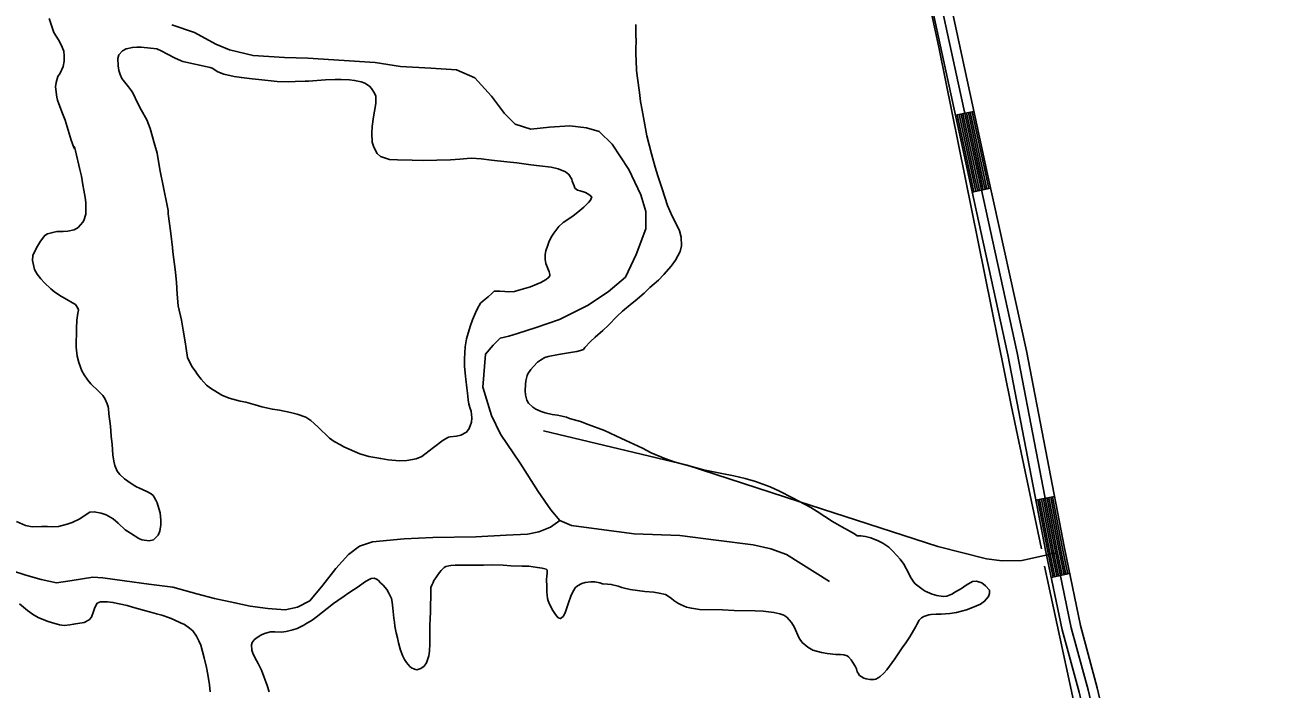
# Model space of a CAD drawing. Extents: x 3424494 to 3462436, y 522220 to 547718.
# Drawn here: x 3456839 to 3458816, y 541321 to 542377 of the extents above; entities that cross this region are included whole.
import ezdxf

# ---------------------------------------------------------------- set-up
doc = ezdxf.new("R2010")
doc.units = 0
for name, color, linetype in [('V-DTCH-CNTR', 7, 'Continuous'), ('V-ROAD-CNTR', 7, 'Continuous'), ('V-SITE-VEGE', 7, 'Continuous'), ('V-TOPO-SHOR', 7, 'Continuous')]:
    doc.layers.add(name, color=color, linetype=linetype)

msp = doc.modelspace()

# ---------------------------------------------------------------- linework, layer by layer
at = {"layer": 'V-DTCH-CNTR'}
msp.add_lwpolyline([(3457662.8, 541731.8), (3457891.3, 541677.3), (3458068.6, 541619.4), (3458289.4, 541547.8), (3458367.1, 541528.1), (3458392, 541525.2), (3458423, 541525.4), (3458444.7, 541530.2), (3458475.4, 541537.2)], dxfattribs=at)
at = {"layer": 'V-ROAD-CNTR'}
for p, q in [((3458346.9, 542239.2), (3458317.6, 542232.9)), ((3458373.4, 542117.1), (3458344.1, 542110.6)), ((3458474.9, 541627.1), (3458445.4, 541621.5)), ((3458499, 541504.7), (3458469.6, 541498.6))]:
    msp.add_line(p, q, dxfattribs=at)
for points in [[(3458007.1, 543918.1), (3458049.8, 543721.7), (3458152.7, 543221.6), (3458231.3, 542823.9), (3458272.3, 542603.8), (3458291, 542497.3), (3458368.5, 542139.3), (3458430.4, 541858.6), (3458490.6, 541545.2), (3458516.1, 541422.4), (3458543, 541323.5), (3458578.3, 541173), (3458631.9, 540988.2), (3458683.2, 540755.1), (3458816, 540158.8)], [(3457977.8, 543911.9), (3458020.4, 543715.5), (3458123.3, 543215.6), (3458201.9, 542818.2), (3458242.8, 542598.4), (3458261.5, 542491.5), (3458339.2, 542132.9), (3458401, 541852.5), (3458461.2, 541539.3), (3458486.9, 541415.4), (3458513.9, 541316.2), (3458549.3, 541165.4), (3458602.8, 540980.8), (3458653.9, 540748.6), (3458786.8, 540152.1)], [(3457992.4, 543915), (3458035.1, 543718.6), (3458138, 543218.6), (3458216.6, 542821.1), (3458257.6, 542601.1), (3458276.3, 542494.4), (3458353.9, 542136.1), (3458415.7, 541855.5), (3458475.9, 541542.2), (3458501.5, 541418.9), (3458528.5, 541319.9), (3458563.8, 541169.2), (3458617.4, 540984.5), (3458668.6, 540751.8), (3458801.4, 540155.5)], [(3458326.4, 542234.8), (3458348, 542134.8), (3458352.9, 542112.6)], [(3458329.3, 542235.4), (3458350.9, 542135.5), (3458355.8, 542113.2)], [(3458332.2, 542236), (3458353.9, 542136.1), (3458358.8, 542113.9)], [(3458335.1, 542236.7), (3458356.8, 542136.7), (3458361.7, 542114.5)], [(3458338.1, 542237.3), (3458359.7, 542137.4), (3458364.6, 542115.2)], [(3458341, 542237.9), (3458362.6, 542138), (3458367.5, 542115.8)], [(3458343.9, 542238.6), (3458365.6, 542138.7), (3458370.5, 542116.5)], [(3458320.5, 542233.5), (3458342.1, 542133.5), (3458347, 542111.3)], [(3458323.4, 542234.1), (3458345.1, 542134.2), (3458350, 542111.9)], [(3458448.3, 541622.1), (3458464.1, 541539.9), (3458472.6, 541499.2)], [(3458451.3, 541622.6), (3458467.1, 541540.5), (3458475.5, 541499.8)], [(3458454.2, 541623.2), (3458470, 541541.1), (3458478.4, 541500.5)], [(3458457.2, 541623.7), (3458473, 541541.7), (3458481.4, 541501.1)], [(3458460.1, 541624.3), (3458475.9, 541542.2), (3458484.3, 541501.7)], [(3458463.1, 541624.9), (3458478.8, 541542.8), (3458487.3, 541502.3)], [(3458466, 541625.4), (3458481.8, 541543.4), (3458490.2, 541502.9)], [(3458469, 541626), (3458484.7, 541544), (3458493.1, 541503.5)], [(3458471.9, 541626.6), (3458487.7, 541544.6), (3458496.1, 541504.1)]]:
    msp.add_lwpolyline(points, dxfattribs=at)
at = {"layer": 'V-SITE-VEGE'}
for points in [[(3456917.6, 542179.4), (3456916.2, 542181.8), (3456912.2, 542193.4), (3456910.5, 542198.8), (3456906, 542214.4), (3456902.6, 542225.3), (3456897.4, 542238.3), (3456890.4, 542257.1), (3456889.1, 542261.5), (3456887.4, 542278.1), (3456888.1, 542285), (3456891, 542294.3), (3456894.5, 542299.9), (3456899.3, 542310.5), (3456900.8, 542319.1), (3456901.1, 542327.2), (3456900.3, 542334.8), (3456896.5, 542345), (3456892, 542352.9), (3456884.8, 542364.5), (3456881.2, 542373.8), (3456877.1, 542386.8)], [(3457809.5, 542377), (3457809.4, 542370.3), (3457809.4, 542359.7), (3457809.9, 542351.7), (3457809.7, 542338.2), (3457809.7, 542329.4), (3457810, 542320.3), (3457810.7, 542304.3), (3457812.1, 542291.8), (3457815.3, 542269.4), (3457817.2, 542254.6), (3457819.6, 542240.9), (3457827, 542200.5), (3457834.5, 542171.9), (3457840.3, 542150.7), (3457844.5, 542136.9), (3457851.3, 542115.9), (3457860, 542089.7), (3457867.5, 542072.8), (3457872.3, 542063.4), (3457878.9, 542049.3), (3457881.7, 542039.3), (3457882, 542025.6), (3457879.9, 542016.6), (3457872.5, 542002.6), (3457865.6, 541993.4), (3457853.8, 541979.9), (3457845.5, 541971.2)], [(3457133.3, 542309), (3457089.4, 542318.5), (3457087.1, 542319.7), (3457076.2, 542324.3), (3457065.5, 542329.9), (3457055.3, 542335.4), (3457048.3, 542338.3), (3457023.3, 542340.9), (3457016.5, 542341.4), (3457009.6, 542340.7), (3456999.6, 542338.5), (3456993.9, 542335.2), (3456987.9, 542329.2), (3456986.2, 542323), (3456986.6, 542311.5), (3456987.8, 542303.9), (3456989.9, 542297.7), (3456992.8, 542291.5), (3457003.3, 542277.9), (3457007.8, 542271.9), (3457009.9, 542268.7), (3457018, 542251.6), (3457023.4, 542241.4), (3457032.3, 542225.5), (3457037.5, 542211.9), (3457044.2, 542189), (3457048.7, 542172.6), (3457053.1, 542146.9), (3457064.9, 542089.5), (3457066.3, 542081.9), (3457066.4, 542076.6), (3457068.4, 542061), (3457070.5, 542045.2), (3457073.1, 542022.7), (3457073.6, 542015.9), (3457077.8, 541983.8), (3457079.5, 541967.4), (3457080.6, 541948.5), (3457082.3, 541930.2), (3457087.3, 541907.4), (3457090.4, 541891.8), (3457093.1, 541872.8), (3457094.7, 541862.6), (3457097.2, 541848.1), (3457104, 541833.8), (3457109, 541827.2), (3457113.1, 541820.9), (3457118.5, 541813.5), (3457127.2, 541804.4), (3457133.4, 541799.5), (3457144.7, 541792.5), (3457151.6, 541788.4), (3457163, 541783.4), (3457180.5, 541779), (3457189.8, 541777.2), (3457204.7, 541773), (3457215.2, 541769.6), (3457232, 541766), (3457243.4, 541764.2), (3457260.6, 541760.7), (3457271.3, 541758.1), (3457285, 541753.3), (3457293.1, 541747.8), (3457304.4, 541738.1), (3457322.5, 541720.2), (3457330.3, 541714.7), (3457340, 541709.4), (3457345.3, 541706.3), (3457370.8, 541695.3), (3457385.1, 541690.7), (3457404.1, 541687.4), (3457416.1, 541685.8), (3457433.7, 541684.1), (3457445.5, 541684.5), (3457460.5, 541687), (3457469.5, 541691.1), (3457481, 541699.6), (3457487.9, 541705.3), (3457503.2, 541717), (3457511.8, 541721.6), (3457514.6, 541722.2), (3457524.4, 541723), (3457531.2, 541724.7), (3457540.4, 541729.3), (3457544.7, 541735.2), (3457548.5, 541745.5), (3457549, 541752.5), (3457547.8, 541762.6), (3457546.2, 541767.2), (3457544.2, 541774.2), (3457543.1, 541780.8), (3457541.9, 541791.2), (3457541, 541800), (3457539.3, 541813.5), (3457538.9, 541817.9), (3457537.4, 541834.3), (3457537, 541846.2), (3457538.1, 541865.3), (3457540.5, 541878)], [(3457540.5, 541878), (3457546.3, 541897.6), (3457549.8, 541907.9), (3457554.6, 541919.2), (3457557.7, 541926.1), (3457562.6, 541934.4), (3457567, 541938.3), (3457574.9, 541944.4), (3457580.6, 541950), (3457584.2, 541953.4), (3457588.8, 541953.5), (3457593.4, 541953.4), (3457601.1, 541952.9), (3457606.5, 541952.4), (3457616.7, 541953), (3457623.5, 541954.9), (3457634.5, 541958.5), (3457641.9, 541960.5), (3457652.1, 541964.6), (3457658.5, 541967.2), (3457666.8, 541971.9), (3457670.8, 541975), (3457672.8, 541977.7), (3457673.1, 541979.9), (3457671.8, 541984.3), (3457666.6, 541997.6), (3457665.3, 542003.6), (3457665.5, 542011.7), (3457666.5, 542017.5), (3457669.5, 542026.6), (3457672, 542032.7), (3457676.1, 542040.8), (3457679, 542045.5), (3457687.1, 542056.4), (3457694.2, 542062.4), (3457709.7, 542072.5), (3457720.8, 542081.5), (3457727, 542086.9), (3457734.5, 542094.4), (3457737.6, 542098.1), (3457739.5, 542103.3), (3457734.8, 542107.3), (3457729.6, 542110), (3457720.9, 542112.7), (3457716.6, 542114.2), (3457712.8, 542117.2), (3457711.3, 542120.7), (3457708.6, 542128.5), (3457707.9, 542131.3), (3457703.2, 542138.9), (3457697.9, 542143), (3457686.1, 542147.6), (3457675, 542150.3), (3457656.7, 542152.8), (3457642.8, 542154.3), (3457620.7, 542157.2), (3457604.6, 542159.1), (3457580.2, 542161.7), (3457563.7, 542163.6), (3457548.4, 542164.8), (3457541.6, 542164.3), (3457529.8, 542163.1), (3457514.9, 542162.2), (3457471.8, 542160.9), (3457454.3, 542161.6), (3457430.6, 542162), (3457417.9, 542162.8), (3457403.7, 542167.3), (3457398.4, 542172.3), (3457393, 542182.4), (3457390.5, 542190.2), (3457389.8, 542204.7), (3457390.5, 542215.1), (3457392.6, 542230.6), (3457394.3, 542239.7), (3457396.3, 542251.8), (3457396.4, 542255.2), (3457396.1, 542263.4), (3457394.2, 542268.2), (3457389.7, 542275.4), (3457386.2, 542279.2), (3457378.9, 542284.2), (3457373, 542286.2), (3457362.7, 542288.4), (3457354.5, 542289.3), (3457341, 542290), (3457331.5, 542289.7), (3457316.3, 542289), (3457289.4, 542287.4), (3457284, 542286.9), (3457268.1, 542286.4), (3457257.1, 542286.2), (3457239.6, 542286.5), (3457210.4, 542289.6), (3457199.7, 542291), (3457182.8, 542292.8), (3457171.1, 542294.8), (3457154.8, 542298.5), (3457145.5, 542302), (3457136, 542307.8), (3457133.3, 542309)], [(3456825, 541587.8), (3456839.8, 541581), (3456850.3, 541579), (3456864.8, 541579.6), (3456874.4, 541579.4), (3456883.2, 541579.1), (3456892.1, 541579.7), (3456905.7, 541583.3), (3456913.7, 541586.1), (3456925, 541591.5), (3456941.9, 541602.2), (3456948.7, 541602.7), (3456959.8, 541600.9), (3456967.7, 541598.2), (3456979.1, 541591.6), (3456986.8, 541584.9), (3456998.2, 541574.5), (3457006.2, 541568.8), (3457019.6, 541560.4), (3457024.2, 541558.4), (3457036.3, 541557), (3457043.1, 541558.7), (3457050.4, 541565.9), (3457053.1, 541572), (3457054.6, 541582.4), (3457054.6, 541589.9), (3457053.4, 541601.3), (3457051.7, 541608.1), (3457048.9, 541617.1), (3457046.9, 541621.7), (3457044.2, 541626.3), (3457042.3, 541628.8), (3457039.1, 541631.6), (3457032.4, 541635.3), (3457021, 541640.3), (3457016, 541642.5), (3457010.7, 541645.8), (3457002.2, 541651.5), (3456996.7, 541655.6), (3456989.5, 541662.3), (3456985.4, 541667.5), (3456981.4, 541676.8), (3456979.9, 541683.2), (3456978.3, 541693.4), (3456977.2, 541710.1), (3456975.6, 541723.1), (3456974.5, 541738.8), (3456972, 541758.8), (3456971.5, 541766.9), (3456971.2, 541769.9), (3456969.3, 541774.5), (3456965.6, 541782.8), (3456962.3, 541787.6), (3456955.7, 541794.5), (3456943.5, 541806.4), (3456938.8, 541811.9), (3456932.8, 541820.4), (3456928.9, 541827.2), (3456924.2, 541840.2), (3456921.8, 541850), (3456920, 541864.8), (3456920.5, 541894.4), (3456921.3, 541907.2), (3456922.7, 541918.7), (3456923.6, 541923.1), (3456922.9, 541926.6), (3456919, 541932.3), (3456914.4, 541935.2), (3456905, 541940.1), (3456896.9, 541945.2), (3456886.1, 541951.8), (3456879.8, 541957.4), (3456869.8, 541967), (3456863.7, 541973.2), (3456858.1, 541980.3), (3456853.8, 541988.1), (3456850.7, 542002.1), (3456851.4, 542010.1), (3456857.2, 542022.1), (3456863.5, 542033.2), (3456870.1, 542042.2), (3456874.7, 542044.5), (3456882.9, 542046.8), (3456889.1, 542048.3), (3456899.6, 542048.5), (3456906.6, 542048.8), (3456917, 542051), (3456923.2, 542054.5), (3456930.5, 542062.9), (3456932.2, 542065.9), (3456935.5, 542076), (3456935.6, 542082.9), (3456935.2, 542094.5), (3456934.6, 542102.1), (3456932.4, 542114), (3456930.5, 542122.4), (3456928.4, 542136), (3456926, 542147), (3456918.9, 542176.4), (3456917.2, 542183), (3456917.6, 542179.4)], [(3457845.5, 541971.2), (3457831.9, 541959.1), (3457823, 541950.5), (3457808.5, 541938), (3457803.6, 541934.3), (3457788.5, 541921.8), (3457779.4, 541913), (3457766.2, 541899.7), (3457757.3, 541891.1), (3457744.8, 541880.3), (3457737.3, 541873.5), (3457728.4, 541863.9), (3457726.3, 541860.9), (3457721.5, 541859.2), (3457715.7, 541857.9), (3457705.6, 541855.9), (3457686.8, 541853), (3457670.4, 541849.9), (3457665.2, 541848), (3457657.8, 541844), (3457653.5, 541840.7), (3457646.8, 541834), (3457642.8, 541829.3), (3457637.9, 541822), (3457636.9, 541819.6), (3457634.7, 541811.1), (3457634, 541805.2), (3457633.9, 541795.4), (3457634.3, 541788.8), (3457636.4, 541780.2), (3457639.1, 541775.4), (3457645.6, 541769.3), (3457650.5, 541765.9), (3457659.2, 541762.1), (3457665.5, 541760), (3457676.8, 541757.4), (3457685, 541756.3), (3457699.2, 541753.1), (3457704.4, 541751.4), (3457721.4, 541746.3), (3457733.7, 541741.6), (3457759.8, 541732), (3457786.9, 541719.6), (3457799.7, 541713.6), (3457820.1, 541703.9), (3457834.1, 541696.9), (3457855.8, 541687.5), (3457872.1, 541682.1), (3457897.8, 541674.9), (3457917.3, 541669.8), (3457946.4, 541663.7), (3457965.3, 541660), (3457983.1, 541655.7), (3457999.8, 541651.3), (3458023.1, 541642.7), (3458037.9, 541635.5), (3458058.5, 541625), (3458087.5, 541609.8), (3458097.5, 541603.4), (3458121.9, 541587.5), (3458136.9, 541578.9), (3458147.4, 541573.5), (3458157.1, 541567.8), (3458161.2, 541564.7), (3458167.4, 541564.6), (3458174.5, 541563.9), (3458182.8, 541561.6), (3458194.9, 541556.8), (3458202.2, 541553.1), (3458211.5, 541546.7), (3458217.1, 541541.3), (3458225, 541533), (3458229.7, 541527.7), (3458235.7, 541519.8), (3458243.6, 541504.8), (3458246.3, 541499), (3458251.5, 541491.1), (3458253.7, 541488.5), (3458266.1, 541478.9), (3458269.6, 541476.7), (3458280.7, 541471.9), (3458288, 541470), (3458298.1, 541468.2), (3458303.7, 541468.7), (3458311.9, 541472), (3458317.8, 541475.7), (3458327.4, 541481.3), (3458334.5, 541486.3), (3458344.5, 541492.3), (3458350.9, 541492.8), (3458359.6, 541490.1), (3458365.1, 541485.2), (3458371.6, 541478.3), (3458371.7, 541473), (3458370.2, 541468.6), (3458363.7, 541460.9), (3458357.1, 541456.3), (3458344.8, 541450.7), (3458335.2, 541447.1), (3458319.2, 541443.2), (3458308.4, 541441.4)], [(3457667.8, 541496.4), (3457668.3, 541499.7), (3457668.6, 541506.5), (3457668.7, 541510.3), (3457667.1, 541511.7), (3457660.6, 541513.4), (3457653.2, 541514.7), (3457639.5, 541516.6), (3457628.8, 541516.7), (3457611.1, 541517.4), (3457598.7, 541518.2), (3457579.8, 541518.6), (3457567.5, 541518.2), (3457555.1, 541518), (3457529.8, 541518), (3457522.5, 541518.1), (3457515.5, 541517.6), (3457512.1, 541517.1), (3457507.7, 541516), (3457504.7, 541514.6), (3457500, 541509.9), (3457497.4, 541506.6), (3457493.9, 541501.3), (3457491.7, 541498.3), (3457488.6, 541493.6), (3457487.2, 541490.8), (3457485.1, 541486.5), (3457484, 541482.9), (3457483.8, 541478.2), (3457483.2, 541444.7), (3457482.8, 541432.2), (3457482.2, 541423.8), (3457482, 541411.5), (3457482.3, 541402.5), (3457482.1, 541393.4), (3457481.5, 541381.8), (3457480.6, 541374.1), (3457476.8, 541363.2), (3457473, 541357.5), (3457467.9, 541354), (3457461.7, 541352.1), (3457458, 541352.8), (3457453.2, 541355), (3457450.5, 541357.3), (3457445.2, 541363.3), (3457441.9, 541368.2), (3457439, 541373.4), (3457435.4, 541383.2), (3457432.6, 541394.6), (3457430.7, 541402.8), (3457428.5, 541410.6), (3457426.3, 541421.2), (3457425.8, 541427.6), (3457424.7, 541433.8), (3457423.3, 541449.9), (3457422.3, 541459.3), (3457421, 541465.1), (3457417, 541473.7), (3457413.7, 541479.3), (3457407.8, 541486.4), (3457403.9, 541489.9), (3457399.8, 541494.5), (3457397.2, 541496.1), (3457393.5, 541497.6), (3457389.1, 541496.9), (3457385.7, 541495.3), (3457379.9, 541492.1), (3457366.8, 541482.9), (3457360.9, 541479), (3457351.9, 541473.4), (3457345.8, 541468.9), (3457335.9, 541462.1), (3457329.1, 541457.1), (3457301.7, 541435.8), (3457295.2, 541431), (3457285.1, 541425), (3457282.1, 541423), (3457271.5, 541417.8), (3457264.5, 541415.4), (3457253.7, 541412.6), (3457246.3, 541411.7), (3457235.8, 541412.3), (3457229.2, 541412.4), (3457219.4, 541409.9), (3457213.6, 541407.1), (3457206.3, 541402), (3457202.9, 541399.5), (3457199.6, 541395.1), (3457199, 541391.8), (3457199.4, 541383.2), (3457201.5, 541376.8), (3457206.7, 541366.8), (3457209.4, 541361.9), (3457214.4, 541351.3), (3457223.6, 541327), (3457226.8, 541317.2)], [(3458308.4, 541441.4), (3458294.7, 541440.4), (3458286.7, 541440.5), (3458278.7, 541439.9), (3458275, 541439.1), (3458270.2, 541437.8), (3458267.1, 541436.5), (3458263.7, 541434.6), (3458260.1, 541431), (3458256, 541423.9), (3458254.5, 541421), (3458252.3, 541417.2), (3458247.4, 541408.2), (3458245.1, 541404.2), (3458242, 541399.5), (3458238.6, 541394.8), (3458232.9, 541386.7), (3458221, 541369.6), (3458208.4, 541352.1), (3458203.5, 541346.4), (3458197.8, 541341.3), (3458194.6, 541339.2), (3458191, 541337.2), (3458188.4, 541336.7), (3458181.6, 541336.6), (3458175.5, 541337.5), (3458172.1, 541338.7), (3458167.6, 541341.2), (3458165.2, 541343), (3458162.7, 541346.7), (3458161.5, 541348.9), (3458160, 541353.3), (3458158.1, 541357.5), (3458154.4, 541363.5), (3458151.7, 541367.8), (3458147.6, 541372.6), (3458145.4, 541374.2), (3458140.1, 541375.7), (3458134.7, 541376.4), (3458127.4, 541376.5), (3458113.8, 541377.7), (3458104.7, 541379.3), (3458090.8, 541383.3), (3458083.1, 541387.8), (3458073.9, 541395.5), (3458069.4, 541402), (3458061.4, 541420.2), (3458056.7, 541427.3), (3458049.3, 541435.4), (3458046.5, 541437.6), (3458044.6, 541438.8), (3458038.4, 541440.9), (3458029.1, 541443.1), (3458012, 541445), (3457999.1, 541445.8), (3457965.9, 541446.3), (3457947.4, 541447.3), (3457910.7, 541447.9), (3457897.8, 541449.7), (3457890.3, 541451.6), (3457880.8, 541455.7), (3457876.1, 541458), (3457870.2, 541462.1), (3457866.2, 541465.1), (3457859.5, 541470), (3457856.8, 541471.5), (3457846.5, 541473.6), (3457838.3, 541475.2), (3457823.6, 541476.6), (3457800.4, 541479.8), (3457789.6, 541482), (3457787.1, 541482.8), (3457781.5, 541484.9), (3457770.6, 541487.5), (3457764.5, 541488.2), (3457756.7, 541488.5), (3457752.6, 541490), (3457744.4, 541491.5), (3457738.2, 541491.6), (3457729.3, 541490.6), (3457723.5, 541489.3), (3457716.8, 541485.6), (3457713.4, 541482.3), (3457708.9, 541474.6), (3457706.4, 541468.8), (3457702.4, 541458.2), (3457700.1, 541450.6), (3457697.4, 541442.7), (3457694.3, 541436.8), (3457689.7, 541433.3), (3457686.3, 541434.5), (3457681.8, 541440), (3457677.7, 541446.2), (3457672.3, 541456.1), (3457670.4, 541461.3), (3457669.3, 541465.1), (3457668.1, 541475.7), (3457668, 541481.2), (3457668.1, 541488.8), (3457667.8, 541491.2), (3457667.8, 541496.4)], [(3457133.1, 541317), (3457132.1, 541328.2), (3457129.6, 541344.6), (3457127.2, 541355.8), (3457123.6, 541370.8), (3457118, 541391), (3457114.9, 541398.2), (3457111.5, 541405.2), (3457105.4, 541413.9), (3457100.3, 541418.3), (3457092.3, 541423.7), (3457086.1, 541426.5), (3457076.1, 541431.1), (3457068.4, 541434.4), (3457056.1, 541438.6), (3457047.8, 541441.1), (3457036.5, 541444.3), (3457028.7, 541446), (3457009.7, 541451.7), (3457001, 541454.1), (3456978.6, 541459), (3456969.8, 541460), (3456958.7, 541460.2), (3456953.5, 541457.7), (3456949.6, 541450.9), (3456947.9, 541444.6), (3456944.3, 541435.7), (3456940.5, 541431.2), (3456932.6, 541427.1), (3456916.1, 541424.2), (3456910.1, 541423.3), (3456901.1, 541422.5), (3456893.6, 541423.6), (3456880.7, 541427.2), (3456875.5, 541428.9), (3456860.7, 541434.7), (3456852.4, 541439.2), (3456842.8, 541446.2), (3456829.8, 541456.9)]]:
    msp.add_lwpolyline(points, dxfattribs=at)
at = {"layer": 'V-TOPO-SHOR'}
for points in [[(3458241.4, 542572), (3458242.7, 542566.1), (3458254.7, 542509.9), (3458290.9, 542341.1), (3458406.2, 541772.2), (3458454.2, 541544.3)], [(3458117.5, 541492.2), (3458049, 541535.3), (3458024.1, 541544.4), (3457996.1, 541550.5), (3457937.1, 541557.9), (3457879.6, 541565.3), (3457806.7, 541567.9), (3457750.7, 541575.3), (3457707.2, 541581.3), (3457688.6, 541588.9), (3457674.5, 541605.9), (3457654.1, 541635.3), (3457625.9, 541680.1), (3457594.6, 541726.5), (3457580.4, 541755.9), (3457566.2, 541800.8), (3457570.5, 541853.6), (3457582.9, 541867.7), (3457593.7, 541878.6), (3457607.6, 541881.8), (3457621.5, 541886.5), (3457651, 541896), (3457688.1, 541908.7), (3457733, 541930.7), (3457765.5, 541952.6), (3457793.3, 541976), (3457810.1, 542011.8), (3457825.4, 542052.3), (3457825.2, 542080.2), (3457817.3, 542106.6), (3457798.4, 542146.8), (3457771.8, 542187), (3457751.5, 542207), (3457731.3, 542213.1), (3457704.9, 542216.1), (3457672.3, 542214.3), (3457642.8, 542211), (3457617.9, 542218.6), (3457600.8, 542235.6), (3457580.4, 542263.4), (3457553.9, 542292.7), (3457524.3, 542305), (3457483.9, 542307.8), (3457435.8, 542310.6), (3457395.4, 542316.6), (3457288.3, 542323.7), (3457251, 542325), (3457201.3, 542327.8), (3457164, 542336.9), (3457142.2, 542346.1), (3457108, 542364.5), (3457072.2, 542376.7)], [(3457688.6, 541588.9), (3457673.9, 541578.8), (3457655.3, 541570.9), (3457637.5, 541567.7), (3457603.3, 541565.9), (3457555.2, 541563.3), (3457486.9, 541562.1), (3457441.2, 541560.2), (3457390.8, 541555.3), (3457370.6, 541548.2), (3457352.9, 541534.9), (3457332.8, 541513), (3457312, 541486.5), (3457291.2, 541461.5), (3457271.9, 541451.3), (3457252.5, 541447.3), (3457224.5, 541449.5), (3457196.6, 541453.2), (3457172.5, 541458.5), (3457139.9, 541465.3), (3457111.9, 541472.8), (3457073.8, 541483.5), (3457035.7, 541487.9), (3456996.9, 541493.1), (3456962.7, 541498.3), (3456946.4, 541499), (3456913.8, 541494.1), (3456889, 541490.1), (3456864.2, 541495.4), (3456840.1, 541502.2), (3456817.5, 541509.8)], [(3458459, 541516.4), (3458543.7, 541124.2), (3458564.4, 541035.9)]]:
    msp.add_lwpolyline(points, dxfattribs=at)

doc.saveas('drawing.dxf')
